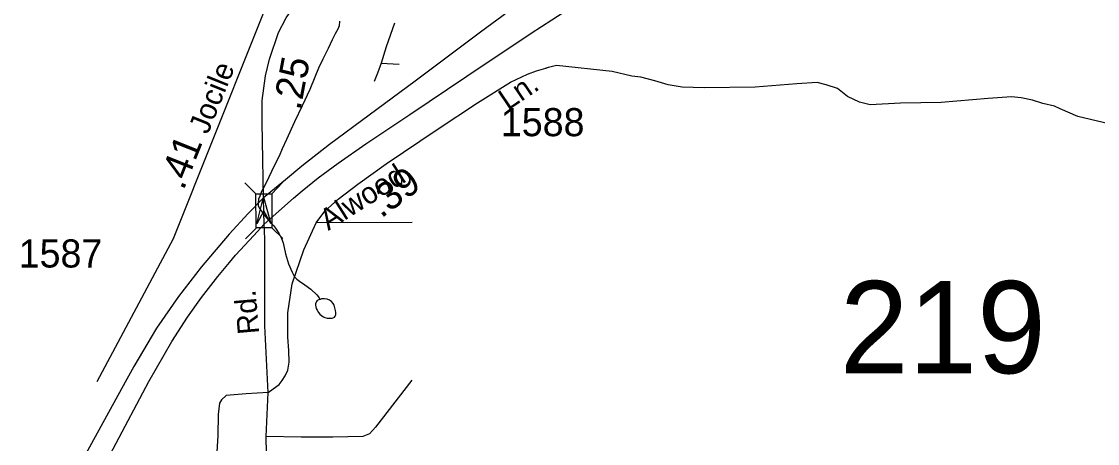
# Model space of a CAD drawing. Extents: x 2220236 to 2384410, y 720751 to 894131.
# Drawn here: x 2336930 to 2341712, y 827690 to 829567 of the extents above; entities that cross this region are included whole.
import ezdxf

# ---------------------------------------------------------------- set-up
doc = ezdxf.new("R2010")
doc.units = 0
doc.layers.add('Default', color=7, linetype='Continuous')

msp = doc.modelspace()

# ---------------------------------------------------------------- linework, layer by layer
at = {"layer": 'Default'}
for p, q in [((2338528.2, 829381.8), (2338608.2, 829376.8)), ((2338090.3, 828850.1), (2338041.9, 828800.9)), ((2337922.1, 828848.8), (2337971.3, 828800.4)), ((2338666.6, 828673.5), (2338238.7, 828671.8)), ((2337973.8, 828649.3), (2337925.4, 828600.1)), ((2338042.8, 828649.8), (2338091.9, 828601.4))]:
    msp.add_line(p, q, dxfattribs=at)
for points in [[(2342018.2, 831783.5), (2341707.4, 831552.7), (2341461.2, 831366.9), (2341144.6, 831132.3), (2340915.9, 830956.3), (2340499.6, 830666.9), (2339975.8, 830266), (2339483.3, 829898.4), (2338970.3, 829519.8), (2338679.1, 829302.1), (2338475.1, 829150.9), (2338299.2, 829019.2), (2338176.1, 828923.1), (2338103.1, 828862.8), (2338005.5, 828782.4)], [(2338008.7, 828665.3), (2338138.3, 828780.6), (2338177.3, 828813), (2338248.4, 828871.9), (2338337, 828937.1), (2338459.5, 829023.1), (2338656.2, 829153.5), (2338908.4, 829323), (2339194.4, 829514.6), (2339286.5, 829574.7), (2339602.5, 829781), (2339921.1, 829992.2), (2340255.3, 830211.2), (2340613, 830447.8), (2341054.7, 830741.2), (2341471, 831013), (2341777.8, 831216.4)], [(2338144.5, 829957.4), (2337604.3, 828599.4), (2337264.5, 827964.8)], [(2338005.5, 828782.4), (2338003.8, 828868.7), (2338002.3, 828952.2), (2337999.7, 829118.4), (2337999.7, 829215.8), (2338014, 829325.4), (2338031.4, 829398.7), (2338071.5, 829517.4), (2338106.4, 829583.7), (2338193.7, 829711.2), (2338270.4, 829796.7), (2338380.3, 829894.5)], [(2338343.3, 829567.6), (2338341.5, 829547.9), (2338335.5, 829532.2), (2338323.9, 829512), (2338310.2, 829485.9), (2338292.4, 829447.4), (2338269.1, 829398.8), (2338249.7, 829358.7), (2338234, 829318.6), (2338210.6, 829264.5), (2338177.5, 829191.6), (2338142.6, 829121.2), (2338107.4, 829042.7), (2338087.8, 829000.8), (2338074.4, 828968.5), (2338052.8, 828924.9), (2338029.3, 828873.7), (2338011.8, 828836.9), (2337996.2, 828810), (2337988.4, 828790), (2337982.4, 828776), (2337980.9, 828757.8), (2337982.3, 828747.1), (2337989.1, 828733.6), (2338005.2, 828709.6), (2338029.6, 828681.7), (2338051.9, 828658), (2338062.1, 828643), (2338074.4, 828622.8), (2338085.7, 828602), (2338092.8, 828582.6), (2338103.3, 828533.1), (2338115.9, 828489.3), (2338132.6, 828451.3), (2338142.6, 828431.3), (2338153.6, 828420.3)], [(2338587.4, 829558.9), (2338550.8, 829454), (2338528.2, 829381.8)], [(2338528.2, 829381.8), (2338511.6, 829336.4), (2338497.4, 829299.3)], [(2338025.9, 827916.2), (2338064.7, 827944.3), (2338074.5, 827952.1), (2338088.2, 827969.7), (2338101.8, 827991.3), (2338113.6, 828016.7), (2338120, 828052.1), (2338118.3, 828104), (2338113.6, 828163.3), (2338113.6, 828270.9), (2338133.1, 828400), (2338183.9, 828550.5), (2338238.7, 828671.8), (2338278.1, 828722.5), (2338336.8, 828777.2), (2338424.7, 828843.7), (2338549.8, 828933.6), (2338776.6, 829086.2), (2338956.4, 829205.5), (2339103, 829297.4), (2339179.2, 829332.6), (2339219.3, 829347.8), (2339260.4, 829359.2)], [(2341794.1, 829104), (2341624.9, 829144.2), (2341546.3, 829179.1), (2341520.2, 829189.5), (2341469.6, 829201.8), (2341422.5, 829217.5), (2341371.9, 829227.9), (2341330, 829231.4), (2341225.3, 829224.5), (2341017.7, 829207), (2340836.3, 829203.5), (2340701.9, 829196.5), (2340654.8, 829208.7), (2340600.7, 829233.2), (2340557.1, 829268.1), (2340506.5, 829285.6), (2340466.4, 829296), (2340375.7, 829289.1), (2340190.7, 829275.1), (2339963.1, 829271.6), (2339866.2, 829275.1), (2339804.3, 829285.6), (2339744.1, 829303), (2339683, 829318.7), (2339642.9, 829324), (2339554.8, 829344.9), (2339307.1, 829371.1), (2339260.4, 829359.2), (2339272.1, 829364.1)], [(2338005.5, 828782.4), (2337936.7, 828712.8), (2337853.2, 828621.6), (2337727.6, 828474.3), (2337627.9, 828343.2), (2337530.2, 828202.5), (2337428.6, 828032.3), (2337373.8, 827932.6), (2337215.5, 827643.2), (2337035.7, 827320.5), (2336964, 827197.4)], [(2338008.7, 828665.3), (2338006.6, 828719.9), (2338005.5, 828782.4)], [(2337127.8, 827299.4), (2337337.7, 827666.6), (2337496, 827965.8), (2337597.6, 828143.8), (2337668, 828251.3), (2337730.5, 828339.3), (2337802.8, 828433.2), (2337854.6, 828495.4), (2337881, 828527.1), (2337963.1, 828615.1), (2338008.7, 828665.3)], [(2338025.9, 827916.2), (2338011.4, 828213.2), (2338011.1, 828567.3), (2338011.1, 828599.9), (2338008.7, 828665.3)], [(2338153.6, 828420.3), (2338165.1, 828411.6), (2338189, 828396.1), (2338215.4, 828376.9), (2338241.7, 828350.7), (2338252.8, 828337.4), (2338256.3, 828330.9)], [(2338256.3, 828330.9), (2338250.8, 828329.1), (2338244.4, 828326.2), (2338241, 828321.1), (2338237.1, 828311.1), (2338236.4, 828305.5), (2338237.4, 828297.3), (2338239.3, 828290.8), (2338243.5, 828282.8), (2338249.5, 828273.2), (2338256.1, 828265.3), (2338263.9, 828257.4), (2338271.7, 828252.8), (2338277.7, 828249.8), (2338288, 828247.5), (2338294.9, 828247.2), (2338301.8, 828247.5), (2338310, 828247.8), (2338317.8, 828249.7), (2338320.6, 828251.5), (2338323.7, 828255.6), (2338326.4, 828262.2), (2338327.5, 828268.2), (2338327.3, 828273.1), (2338325.6, 828281.9), (2338321.3, 828299.8), (2338319.1, 828304.6), (2338315.2, 828312), (2338306.9, 828321.5), (2338298.8, 828327.7), (2338288.8, 828331.3), (2338276.9, 828333.4), (2338262.8, 828332.8), (2338257, 828331), (2338256.3, 828330.9)], [(2338665.1, 827971.7), (2338503.6, 827761.8), (2338476, 827733.5), (2338446.1, 827721.3), (2338314.2, 827717.7), (2338172.3, 827717.9), (2338017.2, 827721)], [(2338025.9, 827916.2), (2337928.1, 827911), (2337840.1, 827904), (2337818.4, 827883.7), (2337810.5, 827869.6), (2337803.2, 827819.4), (2337802.4, 827725.6), (2337787.3, 827479.4), (2337766.1, 827405.1), (2338024.7, 827348.3)], [(2338015.1, 826822.3), (2338026.4, 827214.3), (2338024.7, 827348.3), (2338017.2, 827721), (2338025.9, 827916.2)]]:
    msp.add_lwpolyline(points, dxfattribs=at)
for points in [[(2338041.9, 828800.9), (2338043.1, 828649.8), (2337972.5, 828649.3), (2337971.3, 828800.4)], [(2337975.2, 828667.2), (2338006, 828785.2), (2338038.3, 828667.6), (2338006.4, 828724.2)]]:
    msp.add_lwpolyline(points, close=True, dxfattribs=at)

# ---------------------------------------------------------------- texts
for s, height, rotation, p in [('Jocile', 95, 68.0919, (2337758.1, 829061.3)), ('.25', 125, 79.333, (2338169.2, 829168.3)), ('Ln.', 95, 34.0523, (2339091.5, 829169.5)), ('.41', 125, 68.3078, (2337649.9, 828812.5)), ('Alwood', 95, 32.3373, (2338293.3, 828634.9)), ('.39', 125, 37.0857, (2338528.2, 828689.2)), ('Rd.', 95, 95.0184, (2337986.7, 828179.2))]:
    msp.add_text(s, height=height, rotation=rotation, dxfattribs=at).set_placement(p)
for s, height, p in [('1588', 125, (2339060.1, 829056.6)), ('1587', 125, (2336917.2, 828472.5)), ('219', 410.1, (2340567.1, 828002.3))]:
    msp.add_text(s, height=height, dxfattribs=at).set_placement(p)

doc.saveas('drawing.dxf')
